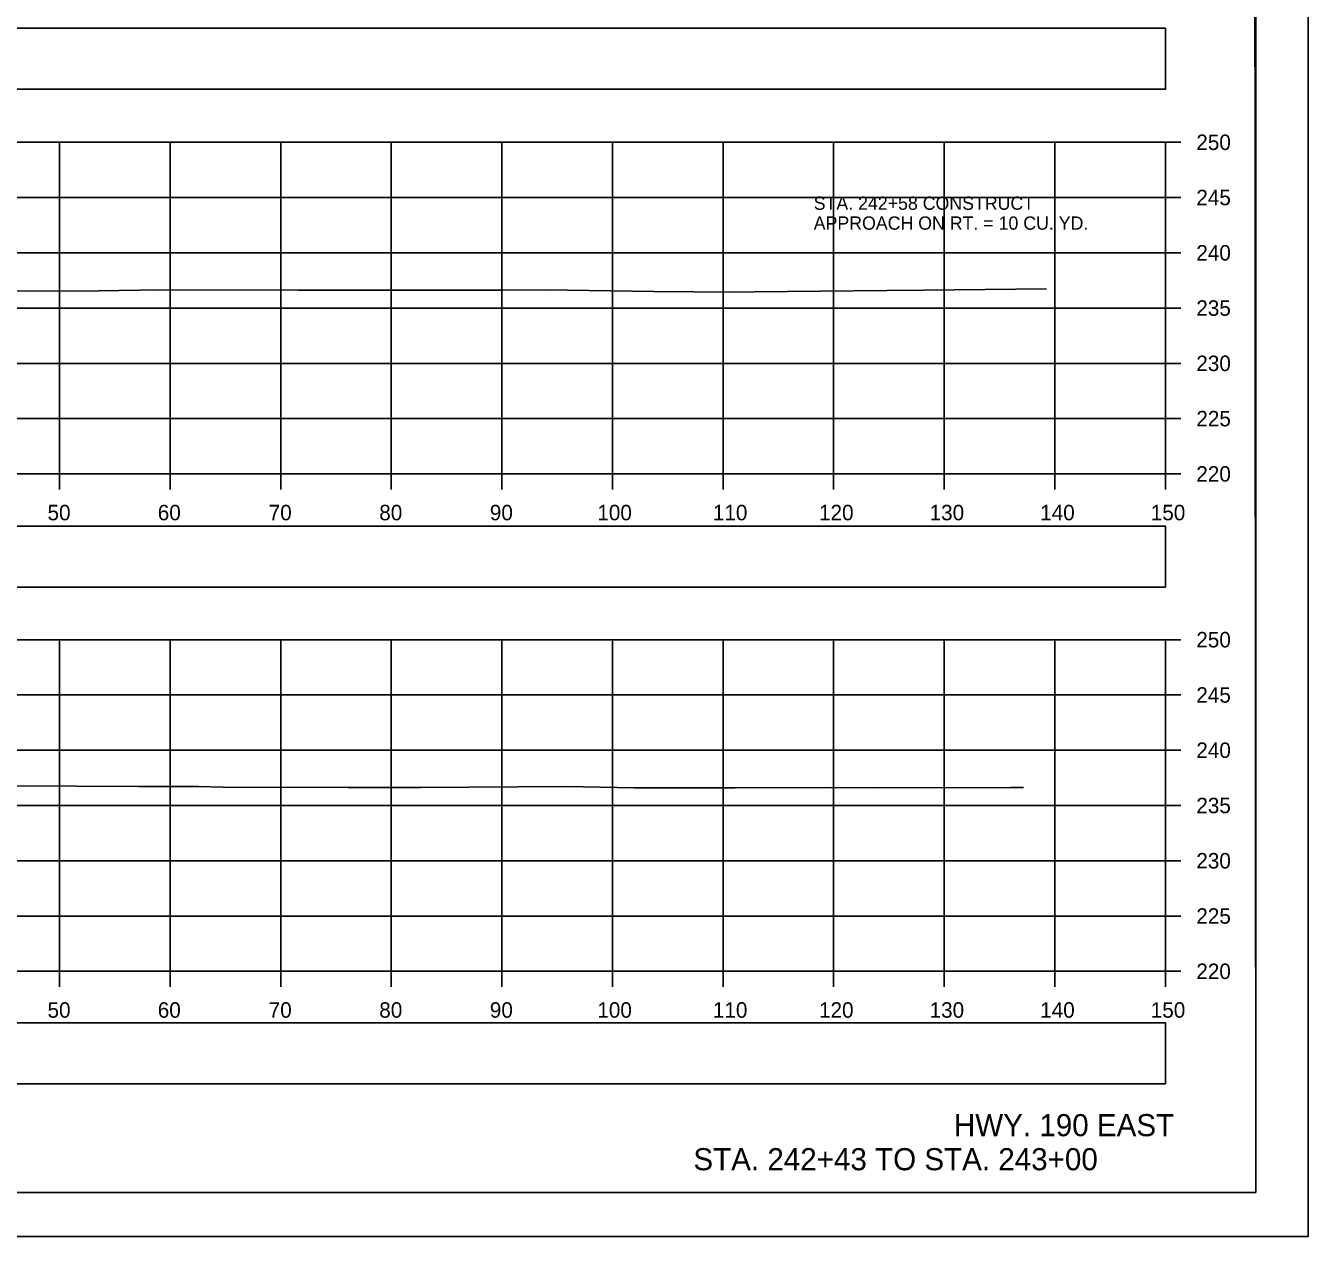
# Model space of a CAD drawing. Extents: x 1369627 to 1374022, y 380035 to 398173.
# Drawn here: x 1372145.5 to 1372261.5, y 390279 to 390388.5 of the extents above; entities that cross this region are included whole.
import ezdxf

# ---------------------------------------------------------------- set-up
doc = ezdxf.new("R2010")
doc.units = 0
for name, color, linetype in [('Default', 7, 'Continuous'), ('R_Axis', 7, 'Continuous'), ('R_Axis Annot', 7, 'Continuous'), ('R_Border', 7, 'Continuous'), ('R_Draft', 7, 'Continuous'), ('R_Exist Surface', 7, 'Continuous'), ('R_Grid', 7, 'Continuous'), ('R_No Plot', 7, 'Continuous'), ('R_Water', 7, 'Continuous')]:
    doc.layers.add(name, color=color, linetype=linetype)

msp = doc.modelspace()

# ---------------------------------------------------------------- linework, layer by layer
at = {"layer": 'Default'}
for points in [[(1371948.53, 390382.78), (1372248.53, 390382.78), (1372248.53, 390388.3), (1371948.53, 390388.3)], [(1371948.53, 390337.74), (1372248.53, 390337.74), (1372248.53, 390343.26), (1371948.53, 390343.26)], [(1371948.53, 390292.8), (1372248.53, 390292.8), (1372248.53, 390298.33), (1371948.53, 390298.33)]]:
    msp.add_lwpolyline(points, close=True, dxfattribs=at)
at = {"layer": 'R_Axis'}
for p, q in [((1372248.53, 390347.98), (1372248.53, 390377.98)), ((1372249.93, 390377.98), (1372248.53, 390377.98)), ((1372249.93, 390372.98), (1372248.53, 390372.98)), ((1372249.93, 390367.98), (1372248.53, 390367.98)), ((1372249.93, 390362.98), (1372248.53, 390362.98)), ((1372249.93, 390357.98), (1372248.53, 390357.98)), ((1372249.93, 390352.98), (1372248.53, 390352.98)), ((1371948.53, 390347.98), (1372248.53, 390347.98)), ((1372148.53, 390346.58), (1372148.53, 390347.98)), ((1372158.53, 390346.58), (1372158.53, 390347.98)), ((1372168.53, 390346.58), (1372168.53, 390347.98)), ((1372178.53, 390346.58), (1372178.53, 390347.98)), ((1372188.53, 390346.58), (1372188.53, 390347.98)), ((1372198.53, 390346.58), (1372198.53, 390347.98)), ((1372208.53, 390346.58), (1372208.53, 390347.98)), ((1372218.53, 390346.58), (1372218.53, 390347.98)), ((1372228.53, 390346.58), (1372228.53, 390347.98)), ((1372238.53, 390346.58), (1372238.53, 390347.98)), ((1372248.53, 390346.58), (1372248.53, 390347.98)), ((1372249.93, 390347.98), (1372248.53, 390347.98)), ((1372248.53, 390302.98), (1372248.53, 390332.98)), ((1372249.93, 390332.98), (1372248.53, 390332.98)), ((1372249.93, 390327.98), (1372248.53, 390327.98)), ((1372249.93, 390322.98), (1372248.53, 390322.98)), ((1372249.93, 390317.98), (1372248.53, 390317.98)), ((1372249.93, 390312.98), (1372248.53, 390312.98)), ((1372249.93, 390307.98), (1372248.53, 390307.98)), ((1371948.53, 390302.98), (1372248.53, 390302.98)), ((1372148.53, 390301.58), (1372148.53, 390302.98)), ((1372158.53, 390301.58), (1372158.53, 390302.98)), ((1372168.53, 390301.58), (1372168.53, 390302.98)), ((1372178.53, 390301.58), (1372178.53, 390302.98)), ((1372188.53, 390301.58), (1372188.53, 390302.98)), ((1372198.53, 390301.58), (1372198.53, 390302.98)), ((1372208.53, 390301.58), (1372208.53, 390302.98)), ((1372218.53, 390301.58), (1372218.53, 390302.98)), ((1372228.53, 390301.58), (1372228.53, 390302.98)), ((1372238.53, 390301.58), (1372238.53, 390302.98)), ((1372248.53, 390301.58), (1372248.53, 390302.98)), ((1372249.93, 390302.98), (1372248.53, 390302.98))]:
    msp.add_line(p, q, dxfattribs=at)
at = {"layer": 'R_Border'}
for q in [(1372256.71, 390488.44), (1371940.53, 390282.98)]:
    msp.add_line((1372256.71, 390282.98), q, dxfattribs=at)
at = {"layer": 'R_Exist Surface'}
for points in [[(1372142.63, 390364.52), (1372152.05, 390364.53), (1372157.59, 390364.62), (1372170.13, 390364.59), (1372172.05, 390364.59), (1372174.53, 390364.59), (1372184.06, 390364.61), (1372186.05, 390364.61), (1372188.61, 390364.61), (1372192.48, 390364.63), (1372202.28, 390364.48), (1372209.57, 390364.42), (1372211.33, 390364.44), (1372223.35, 390364.57), (1372226.66, 390364.61), (1372237.77, 390364.73)], [(1372144.49, 390319.76), (1372155.67, 390319.71), (1372161.1, 390319.69), (1372163.3, 390319.65), (1372174.66, 390319.61), (1372180.86, 390319.62), (1372181, 390319.62), (1372181.17, 390319.62), (1372194.38, 390319.69), (1372200.48, 390319.59), (1372209.63, 390319.59), (1372218.07, 390319.6), (1372222.33, 390319.59), (1372234.57, 390319.61), (1372235.11, 390319.61), (1372235.66, 390319.6), (1372235.7, 390319.6)]]:
    msp.add_lwpolyline(points, dxfattribs=at)
at = {"layer": 'R_Grid'}
for p, q in [((1371948.53, 390377.98), (1372248.53, 390377.98)), ((1372148.53, 390347.98), (1372148.53, 390377.98)), ((1372158.53, 390347.98), (1372158.53, 390377.98)), ((1372168.53, 390347.98), (1372168.53, 390377.98)), ((1372178.53, 390347.98), (1372178.53, 390377.98)), ((1372188.53, 390347.98), (1372188.53, 390377.98)), ((1372198.53, 390347.98), (1372198.53, 390377.98)), ((1372208.53, 390347.98), (1372208.53, 390377.98)), ((1372218.53, 390347.98), (1372218.53, 390377.98)), ((1372228.53, 390347.98), (1372228.53, 390377.98)), ((1372238.53, 390347.98), (1372238.53, 390377.98)), ((1372248.53, 390347.98), (1372248.53, 390377.98)), ((1371948.53, 390372.98), (1372248.53, 390372.98)), ((1371948.53, 390367.98), (1372248.53, 390367.98)), ((1371948.53, 390362.98), (1372248.53, 390362.98)), ((1371948.53, 390357.98), (1372248.53, 390357.98)), ((1371948.53, 390352.98), (1372248.53, 390352.98)), ((1371948.53, 390347.98), (1372248.53, 390347.98)), ((1371948.53, 390332.98), (1372248.53, 390332.98)), ((1372148.53, 390302.98), (1372148.53, 390332.98)), ((1372158.53, 390302.98), (1372158.53, 390332.98)), ((1372168.53, 390302.98), (1372168.53, 390332.98)), ((1372178.53, 390302.98), (1372178.53, 390332.98)), ((1372188.53, 390302.98), (1372188.53, 390332.98)), ((1372198.53, 390302.98), (1372198.53, 390332.98)), ((1372208.53, 390302.98), (1372208.53, 390332.98)), ((1372218.53, 390302.98), (1372218.53, 390332.98)), ((1372228.53, 390302.98), (1372228.53, 390332.98)), ((1372238.53, 390302.98), (1372238.53, 390332.98)), ((1372248.53, 390302.98), (1372248.53, 390332.98)), ((1371948.53, 390327.98), (1372248.53, 390327.98)), ((1371948.53, 390322.98), (1372248.53, 390322.98)), ((1371948.53, 390317.98), (1372248.53, 390317.98)), ((1371948.53, 390312.98), (1372248.53, 390312.98)), ((1371948.53, 390307.98), (1372248.53, 390307.98)), ((1371948.53, 390302.98), (1372248.53, 390302.98))]:
    msp.add_line(p, q, dxfattribs=at)
at = {"layer": 'R_No Plot'}
msp.add_line((1371928.13, 390279), (1372261.46, 390279), dxfattribs=at)
for points in [[(1371928.12, 390492.34), (1372261.46, 390492.34), (1372261.46, 390279), (1371928.12, 390279)], [(1372174.45, 390488.44), (1372194.07, 390488.44), (1372194.07, 390478.56), (1372210.18, 390478.56), (1372233.38, 390478.56), (1372233.38, 390445.89), (1372256.59, 390445.89), (1372256.71, 390282.98), (1371940.53, 390282.98), (1371940.53, 390488.44)]]:
    msp.add_lwpolyline(points, close=True, dxfattribs=at)

# ---------------------------------------------------------------- texts
at = {"layer": 'R_Axis Annot'}
for s, p in [('250', (1372251.33, 390377.28)), ('245', (1372251.33, 390372.28)), ('240', (1372251.33, 390367.28)), ('235', (1372251.33, 390362.28)), ('230', (1372251.33, 390357.28)), ('225', (1372251.33, 390352.28)), ('220', (1372251.33, 390347.28)), ('50', (1372147.44, 390343.78)), ('60', (1372157.41, 390343.78)), ('70', (1372167.44, 390343.78)), ('80', (1372177.44, 390343.78)), ('90', (1372187.44, 390343.78)), ('100', (1372197.16, 390343.78)), ('110', (1372207.61, 390343.78)), ('120', (1372217.21, 390343.78)), ('130', (1372227.21, 390343.78)), ('140', (1372237.21, 390343.78)), ('150', (1372247.21, 390343.78)), ('250', (1372251.33, 390332.28)), ('245', (1372251.33, 390327.28)), ('240', (1372251.33, 390322.28)), ('235', (1372251.33, 390317.28)), ('230', (1372251.33, 390312.28)), ('225', (1372251.33, 390307.28)), ('220', (1372251.33, 390302.28)), ('50', (1372147.44, 390298.78)), ('60', (1372157.41, 390298.78)), ('70', (1372167.44, 390298.78)), ('80', (1372177.44, 390298.78)), ('90', (1372187.44, 390298.78)), ('100', (1372197.16, 390298.78)), ('110', (1372207.61, 390298.78)), ('120', (1372217.21, 390298.78)), ('130', (1372227.21, 390298.78)), ('140', (1372237.21, 390298.78)), ('150', (1372247.21, 390298.78))]:
    msp.add_text(s, height=1.4, dxfattribs=at).set_placement(p)
at = {"layer": 'R_Draft'}
for s, p in [('HWY. 190 EAST', (1372229.41, 390288.06)), ('STA. 242+43 TO STA. 243+00', (1372205.85, 390284.98))]:
    msp.add_text(s, height=2, dxfattribs=at).set_placement(p)
at = {"layer": 'R_Water'}
for s, p in [('STA. 242+58 CONSTRUCT', (1372216.73, 390371.87)), ('APPROACH ON RT. = 10 CU. YD.', (1372216.73, 390370.07))]:
    msp.add_text(s, height=1.2, dxfattribs=at).set_placement(p)

doc.saveas('drawing.dxf')
